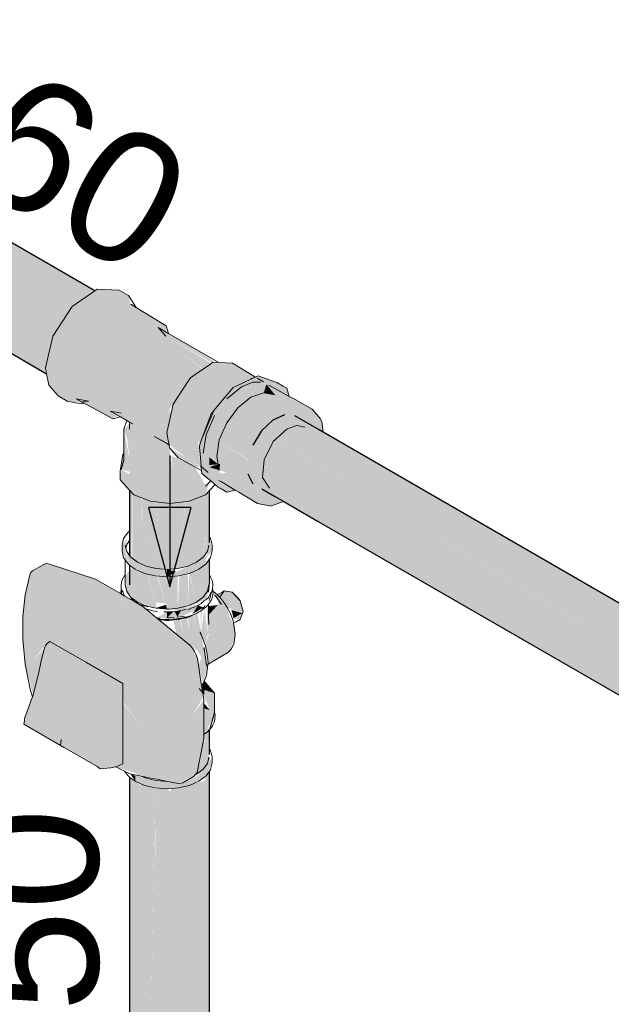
# Model space of a CAD drawing. Header units: millimetres. Extents: x 567 to 934, y -1 to 364.
# Tile 997 of 1056: x 757.272 to 758.174, y 195.969 to 197.468. Entities that reach past the tile are written whole.
import ezdxf

# ---------------------------------------------------------------- set-up
doc = ezdxf.new("R2010")
doc.units = ezdxf.units.MM
doc.header["$MEASUREMENT"] = 0
doc.linetypes.add('NULL', pattern=[0])
for name, color, linetype, lineweight in [('AF-Condutos', 140, 'Continuous', 25), ('AF-Conexões', 152, 'Continuous', 18), ('AF-Registro', 253, 'Continuous', 18), ('AF-Sentido conduto', 140, 'Continuous', 30), ('AF-Textos conduto', 7, 'Continuous', 9)]:
    doc.layers.add(name, color=color, linetype=linetype, lineweight=lineweight)
doc.styles.add('Arial', font='arial.ttf')

msp = doc.modelspace()

# ---------------------------------------------------------------- hatches: boundary and pattern name
at = {"layer": 'AF-Condutos', "linetype": 'Continuous'}
for points in [[(757.0134, 197.2709), (756.9947, 197.2726), (756.9732, 197.2628), (756.9527, 197.2432), (756.9366, 197.2173), (756.9278, 197.1894), (756.9278, 197.1645), (756.9366, 197.1467), (757.3135, 196.9291), (757.3105, 196.9321), (757.3229, 196.9865), (757.3443, 197.0191), (757.0482, 197.2136), (757.3621, 197.0383), (757.3868, 197.0553)], [(757.0482, 197.2136), (757.3443, 197.0191), (757.3621, 197.0383)], [(757.6801, 196.8453), (759.0016, 196.0828), (757.6582, 196.8584), (757.641, 196.8421), (758.9845, 196.0665)], [(757.6582, 196.8584), (759.0016, 196.0828), (757.7362, 196.8311), (759.0062, 196.0987), (759.0138, 196.1019), (757.7352, 196.8399), (757.7087, 196.8553), (757.6761, 196.8666)], [(757.6917, 196.8652), (757.735, 196.8399), (759.0138, 196.1019)], [(757.641, 196.8421), (757.6277, 196.8205), (758.9711, 196.0448)], [(757.641, 196.8421), (757.6626, 196.8292), (758.9845, 196.0665)], [(757.6801, 196.8453), (758.9761, 196.0715), (758.992, 196.0883)], [(758.9623, 196.0502), (758.9766, 196.0711), (757.6626, 196.8292)], [(757.7358, 196.8313), (758.9879, 196.0909), (759.0196, 196.091)], [(757.6203, 196.7973), (757.6436, 196.7835), (758.9638, 196.0216), (757.6458, 196.8097)], [(757.6277, 196.8205), (757.6496, 196.8074), (758.9711, 196.0448)], [(758.9634, 196.0493), (757.6496, 196.8074), (758.9532, 196.028)], [(757.6277, 196.7617), (758.9711, 195.9861), (757.6504, 196.7589), (758.9638, 196.0008), (757.6296, 196.7918), (757.6203, 196.7765)], [(758.955, 196.0267), (757.6436, 196.7835), (758.9498, 196.0091)], [(757.4407, 196.6511), (757.4429, 196.6487), (757.444, 196.7475), (757.44, 196.7518)], [(758.952, 196.0077), (757.6504, 196.7589), (758.9509, 195.9979)], [(757.4542, 196.6409), (757.4522, 196.6987), (757.4555, 196.7413), (757.4444, 196.7471), (757.444, 196.6479)], [(757.4522, 196.6987), (757.4542, 196.6409), (757.4578, 196.6393), (757.4578, 196.7404), (757.4555, 196.7413)], [(757.4578, 196.7366), (757.4578, 196.6393), (757.4586, 196.639)], [(757.458, 196.7366), (757.4586, 196.639), (757.4643, 196.6364), (757.4593, 196.7365)], [(757.4643, 196.6364), (757.4757, 196.7335), (757.4593, 196.7398)], [(757.486, 196.632), (757.4807, 196.734), (757.4758, 196.7346), (757.4643, 196.6364)], [(757.4807, 196.734), (757.486, 196.632), (757.4869, 196.6319)], [(757.487, 196.6309), (757.5004, 196.7317), (757.4809, 196.734)], [(757.5251, 196.7344), (757.5045, 196.7321), (757.5043, 196.6317), (757.514, 196.6325)], [(757.5289, 196.7349), (757.5255, 196.7345), (757.514, 196.6325), (757.5288, 196.6361)], [(757.5291, 196.7349), (757.5289, 196.6361), (757.5353, 196.639), (757.5454, 196.7408)], [(757.5454, 196.7408), (757.5353, 196.639), (757.5376, 196.64), (757.546, 196.741)], [(757.5485, 196.7419), (757.546, 196.741), (757.5376, 196.64), (757.5487, 196.647)], [(757.5606, 196.6678), (757.5603, 196.7467), (757.5487, 196.742), (757.5487, 196.647), (757.5521, 196.6495), (757.5548, 196.69), (757.5573, 196.6567)], [(757.5004, 196.7316), (757.4871, 196.6319), (757.497, 196.6312), (757.5027, 196.7315)], [(757.5027, 196.7318), (757.497, 196.6312), (757.5043, 196.6317)], [(757.5043, 196.6317), (757.5043, 196.7313), (757.5027, 196.7315)], [(757.5548, 196.69), (757.5525, 196.6501), (757.5569, 196.6562)], [(757.5601, 196.6001), (757.5588, 196.6275), (757.5503, 196.6119)], [(757.5487, 196.3812), (757.5545, 196.3702), (757.5599, 196.3939)], [(757.56, 196.3384), (757.5603, 196.3943), (757.5529, 196.3629), (757.5585, 196.3355)], [(757.5603, 196.3222), (757.5532, 196.3085), (757.5054, 196.2975), (757.5043, 196.3681), (757.4923, 195.6803), (757.4796, 196.2981), (757.4842, 195.5907), (757.4794, 196.2982), (757.4813, 195.5907), (757.4793, 196.2982), (757.4802, 195.5907), (757.4792, 196.2983), (757.4791, 196.2983), (757.4777, 195.5907), (757.4786, 196.2984), (757.4782, 196.2985), (757.4675, 195.5907), (757.4583, 196.3041), (757.4629, 195.5907), (757.458, 196.3043), (757.4571, 196.3047), (757.4502, 195.5907), (757.4441, 196.3118), (757.44, 196.3149), (757.44, 195.1045), (757.4402, 195.0388), (757.4766, 195.0267), (757.4808, 195.0354), (757.5011, 195.0299), (757.5201, 195.003), (757.5177, 195.0276), (757.5281, 195.0006), (757.53, 195.0087), (757.5437, 194.9697), (757.5487, 194.9481), (757.5616, 194.9773), (757.5616, 196.3239), (757.5609, 195.5936)], [(757.5609, 195.59), (757.5615, 196.3239), (757.5603, 196.3222)], [(757.4502, 195.5907), (757.4571, 196.302), (757.4441, 196.3118)], [(757.4629, 195.5907), (757.4583, 196.3032), (757.458, 196.3043)], [(757.4675, 195.5907), (757.4781, 196.2985), (757.4583, 196.3041)], [(757.4777, 195.5907), (757.479, 196.2983), (757.4786, 196.2984)], [(757.4802, 195.5907), (757.4793, 196.2956), (757.4792, 196.2982)], [(757.4813, 195.5907), (757.4794, 196.2956), (757.4793, 196.2982)], [(757.4842, 195.5907), (757.4797, 196.2956), (757.4794, 196.2982)], [(757.4923, 195.6803), (757.503, 196.2926), (757.4972, 196.2969), (757.4796, 196.2982)]]:
    msp.add_hatch(color=151, dxfattribs=at).paths.add_polyline_path(points)
at = {"layer": 'AF-Conexões', "linetype": 'Continuous'}
for points in [[(757.438, 197.0485), (757.4242, 197.0565), (757.3905, 197.0579), (757.3524, 197.0316), (757.3229, 196.9865), (757.3118, 196.9379), (757.3168, 196.9117), (757.3311, 196.8953), (757.3449, 196.8873), (757.3394, 196.8973), (757.3662, 196.8859), (757.3775, 196.8873), (757.3584, 196.891), (757.4142, 196.8606), (757.3926, 196.8785), (757.395, 196.9059), (757.4979, 196.8717), (757.5039, 196.8717), (757.4102, 196.9571), (757.5293, 196.9192), (757.5314, 196.9209), (757.4469, 196.9959), (757.4694, 197.0117), (757.4958, 197.0019), (757.4416, 197.035)], [(757.4668, 197.0028), (757.4694, 197.0117), (757.4469, 196.9959), (757.5512, 196.9357), (757.5109, 196.9682), (757.5644, 196.9449), (757.5018, 196.9826), (757.5698, 196.9486), (757.4993, 196.9905)], [(757.4949, 196.9866), (757.4958, 197.0019), (757.4694, 197.0117), (757.4668, 197.0028), (757.4993, 196.9905), (757.4837, 196.9996)], [(757.4469, 196.9959), (757.5306, 196.9215), (757.5512, 196.9357)], [(757.5018, 196.9826), (757.5641, 196.9467), (757.5695, 196.9484)], [(757.5109, 196.9682), (757.5517, 196.9361), (757.5644, 196.9449)], [(757.4102, 196.9571), (757.5153, 196.8964), (757.5301, 196.919)], [(757.5009, 196.8744), (757.5153, 196.8964), (757.4102, 196.9571)], [(757.5668, 196.9466), (757.5328, 196.9231), (757.5064, 196.8828), (757.5607, 196.8702), (757.5908, 196.9062), (757.5686, 196.8735), (757.5971, 196.9075), (757.6248, 196.922), (757.5872, 196.9379)], [(757.6248, 196.922), (757.5969, 196.9454), (757.5668, 196.9466), (757.5872, 196.9379)], [(757.5969, 196.9454), (757.6248, 196.922), (757.6307, 196.9237)], [(757.6793, 196.9071), (757.6655, 196.9151), (757.636, 196.9261), (757.5979, 196.9084), (757.5642, 196.8682), (757.5462, 196.8189), (757.55, 196.7771), (757.5881, 196.749), (757.6007, 196.7519), (757.5805, 196.7622), (757.5727, 196.8033), (757.5766, 196.8286), (757.5781, 196.8602), (757.595, 196.8711), (757.6246, 196.8933), (757.6458, 196.9142), (757.6832, 196.8946)], [(757.6752, 196.7343), (757.6551, 196.7459), (757.6531, 196.7546), (757.6426, 196.7712), (757.6448, 196.7978), (757.6588, 196.8257), (757.68, 196.8453), (757.6946, 196.8504), (757.707, 196.848), (757.7106, 196.8543), (757.7339, 196.8408), (757.7329, 196.8558), (757.7181, 196.8753), (757.652, 196.9119), (757.6278, 196.9162), (757.6107, 196.9092), (757.5882, 196.8911), (757.598, 196.8778), (757.5691, 196.8653), (757.5564, 196.8359), (757.6208, 196.7987), (757.5519, 196.8074), (757.6125, 196.7724), (757.5873, 196.7788), (757.5816, 196.7769), (757.5616, 196.7845), (757.5639, 196.7756), (757.6349, 196.7313), (757.653, 196.7279)], [(757.6458, 196.9142), (757.6246, 196.8933), (757.6445, 196.9002)], [(757.6484, 196.9132), (757.6445, 196.9002), (757.6614, 196.897)], [(757.4255, 196.7675), (757.4466, 196.7447), (757.4716, 196.7351), (757.5011, 196.7317), (757.5307, 196.7351), (757.5557, 196.7447), (757.5616, 196.7641), (757.5557, 196.7577), (757.5507, 196.7683), (757.5148, 196.7572), (757.5011, 196.8042), (757.5023, 196.8094), (757.4778, 196.8336), (757.5001, 196.8205), (757.4981, 196.8463), (757.395, 196.9059), (757.3926, 196.8785), (757.4142, 196.8606), (757.427, 196.869), (757.4102, 196.8723), (757.4399, 196.8557), (757.4578, 196.8196), (757.4364, 196.8291), (757.44, 196.7989), (757.4311, 196.8446), (757.4311, 196.8176), (757.4271, 196.7832), (757.44, 196.78), (757.44, 196.7761), (757.4271, 196.7832)], [(757.395, 196.9059), (757.4981, 196.8463), (757.5035, 196.8698)], [(757.5686, 196.8735), (757.5908, 196.9062), (757.5607, 196.8702), (757.5492, 196.8274)], [(757.3702, 196.8845), (757.3394, 196.8973), (757.3449, 196.8873)], [(757.5254, 196.8019), (757.5479, 196.7888), (757.5204, 196.8159), (757.5461, 196.8092), (757.5446, 196.8262), (757.5492, 196.8387), (757.5492, 196.8729), (757.5064, 196.8828), (757.4965, 196.8394), (757.5, 196.8212)], [(757.5492, 196.8274), (757.5607, 196.8702), (757.5446, 196.8262)], [(757.5607, 196.8702), (757.5492, 196.8729), (757.5492, 196.8387)], [(757.5879, 196.8545), (757.6047, 196.8773), (757.5781, 196.8602), (757.5766, 196.8286)], [(757.4412, 196.8547), (757.4311, 196.8446), (757.4364, 196.8291), (757.4578, 196.8196)], [(757.5003, 196.8194), (757.4778, 196.8336), (757.5011, 196.8093)], [(757.5455, 196.8264), (757.5485, 196.7938), (757.5492, 196.8274)], [(757.5564, 196.8359), (757.5519, 196.8074), (757.6206, 196.7981)], [(757.5138, 196.8013), (757.5479, 196.7888), (757.501, 196.8159)], [(757.5479, 196.7888), (757.5461, 196.8092), (757.5204, 196.8159)], [(757.5507, 196.7683), (757.5396, 196.7872), (757.5032, 196.8044), (757.5073, 196.783), (757.5148, 196.7572)], [(757.5138, 196.8013), (757.5424, 196.7871), (757.549, 196.788)], [(757.575, 196.7912), (757.5616, 196.8017), (757.5616, 196.7901)], [(757.5616, 196.7869), (757.5767, 196.7821), (757.5781, 196.7922)], [(757.6177, 196.7694), (757.5781, 196.7922), (757.5771, 196.782)]]:
    msp.add_hatch(color=161, dxfattribs=at).paths.add_polyline_path(points)
at = {"layer": 'AF-Registro', "linetype": 'Continuous'}
for points in [[(757.4336, 196.6619), (757.4355, 196.6774), (757.4284, 196.6679), (757.4284, 196.6594), (757.4376, 196.6396)], [(757.5616, 196.6804), (757.5582, 196.6524), (757.5288, 196.6361), (757.5313, 196.6251), (757.5564, 196.6396), (757.5564, 196.6481), (757.5656, 196.6594)], [(757.4355, 196.6584), (757.4376, 196.6396), (757.4627, 196.6251), (757.497, 196.6198), (757.497, 196.6283), (757.4519, 196.6419)], [(757.5585, 196.5979), (757.56, 196.6448), (757.5585, 196.6426)], [(757.281, 196.487), (757.2928, 196.4392), (757.2998, 196.4667), (757.2905, 196.4891), (757.338, 196.5491), (757.3914, 196.4793), (757.4297, 196.4572), (757.4297, 196.4291), (757.4575, 196.3927), (757.4912, 196.3606), (757.5362, 196.3748), (757.5528, 196.3736), (757.553, 196.4323), (757.5363, 196.41), (757.5507, 196.4339), (757.5328, 196.4471), (757.5432, 196.4956), (757.532, 196.5154), (757.4607, 196.5742), (757.4068, 196.5873), (757.3878, 196.6163), (757.3165, 196.6398), (757.3127, 196.6399), (757.2894, 196.6264), (757.2807, 196.5926), (757.2773, 196.5596), (757.2774, 196.5242)], [(757.434, 196.6219), (757.4355, 196.5979), (757.4519, 196.5814), (757.4805, 196.5719), (757.467, 196.6241), (757.4435, 196.6336)], [(757.5288, 196.6361), (757.497, 196.6198), (757.5313, 196.6251)], [(757.497, 196.6198), (757.5107, 196.6274), (757.497, 196.6312)], [(757.5585, 196.5979), (757.5532, 196.6372), (757.5312, 196.6251), (757.542, 196.5814)], [(757.5585, 196.6412), (757.5532, 196.6372), (757.5585, 196.5979)], [(757.4276, 196.5823), (757.4276, 196.5933), (757.3878, 196.6163), (757.4068, 196.5873)], [(757.4805, 196.5809), (757.4805, 196.6209), (757.4674, 196.624)], [(757.4805, 196.5723), (757.4805, 196.5809), (757.4676, 196.6221)], [(757.4805, 196.6211), (757.4805, 196.5809), (757.4945, 196.5791), (757.4818, 196.621)], [(757.497, 196.5706), (757.5135, 196.5719), (757.5131, 196.6211), (757.4828, 196.6209)], [(757.5135, 196.5719), (757.5288, 196.5755), (757.5288, 196.5857), (757.5155, 196.6214)], [(757.5288, 196.5861), (757.5288, 196.6223), (757.5158, 196.6214)], [(757.5288, 196.5755), (757.542, 196.5814), (757.5305, 196.625)], [(757.5609, 196.6015), (757.5279, 196.5724), (757.5058, 196.5796), (757.5002, 196.5708), (757.5161, 196.5681), (757.5569, 196.5854)], [(757.6083, 196.5547), (757.6132, 196.5668), (757.6086, 196.5832), (757.5962, 196.5964), (757.5842, 196.5984), (757.5744, 196.5928), (757.5885, 196.5732), (757.6115, 196.5645), (757.5972, 196.5562)], [(757.4276, 196.5933), (757.4286, 196.582), (757.4607, 196.5742)], [(757.5672, 196.5955), (757.5768, 196.5885), (757.5742, 196.5769), (757.5628, 196.5642), (757.5573, 196.5747), (757.5591, 196.5324), (757.5906, 196.5626), (757.5885, 196.5732)], [(757.5073, 196.557), (757.5438, 196.5781), (757.4781, 196.5568)], [(757.4805, 196.5727), (757.497, 196.5706), (757.4951, 196.5771)], [(757.5542, 196.5746), (757.5365, 196.5731), (757.5181, 196.5685), (757.5128, 196.5585), (757.5235, 196.5595), (757.5077, 196.5671), (757.4967, 196.5571), (757.4967, 196.5665), (757.4807, 196.5576), (757.5101, 196.5558)], [(757.5181, 196.5684), (757.5087, 196.5672), (757.5128, 196.5585)], [(757.5442, 196.5764), (757.5365, 196.5644), (757.5519, 196.5733)], [(757.5502, 196.5688), (757.5482, 196.5676), (757.5483, 196.5339)], [(757.5537, 196.5716), (757.5484, 196.5337), (757.5564, 196.5176)], [(757.5591, 196.5324), (757.5538, 196.573), (757.5564, 196.5176)], [(757.5742, 196.5769), (757.5602, 196.5751), (757.5604, 196.5616)], [(757.5983, 196.5569), (757.6115, 196.5645), (757.5951, 196.5694)], [(757.506, 196.5661), (757.4967, 196.5665), (757.4967, 196.5571)], [(757.5112, 196.5325), (757.5113, 196.5547), (757.5066, 196.554)], [(757.5112, 196.5325), (757.5135, 196.5306), (757.5161, 196.5554), (757.5113, 196.5547)], [(757.5575, 196.4835), (757.5434, 196.565), (757.5401, 196.5634), (757.536, 196.54), (757.5363, 196.5615), (757.533, 196.5599), (757.5301, 196.538), (757.5275, 196.5579), (757.521, 196.5565), (757.5222, 196.5316), (757.5162, 196.5561), (757.5135, 196.5306), (757.5433, 196.5074)], [(757.5222, 196.5316), (757.5211, 196.5544), (757.5175, 196.5556)], [(757.5327, 196.5597), (757.5294, 196.5586), (757.5301, 196.538)], [(757.5395, 196.5631), (757.5363, 196.5615), (757.536, 196.54)], [(757.5946, 196.517), (757.5594, 196.4881), (757.5906, 196.505), (757.5949, 196.5097), (757.601, 196.5322), (757.5986, 196.5467), (757.5906, 196.5626), (757.561, 196.5342), (757.5564, 196.5176), (757.5987, 196.5291), (757.5582, 196.4992), (757.559, 196.4929)], [(757.3214, 196.5197), (757.3914, 196.4793), (757.338, 196.5491), (757.3129, 196.5174), (757.3002, 196.4679), (757.3262, 196.5315)], [(757.5573, 196.5052), (757.5987, 196.5291), (757.5564, 196.5176)], [(757.5584, 196.4993), (757.5987, 196.5291), (757.5575, 196.5053)], [(757.279, 196.3952), (757.3356, 196.372), (757.3347, 196.3631), (757.3953, 196.3276), (757.4115, 196.3291), (757.4297, 196.3349), (757.4297, 196.4572), (757.3183, 196.5214), (757.3101, 196.5113), (757.2924, 196.4382), (757.28, 196.4041)], [(757.2998, 196.4667), (757.3129, 196.5174), (757.3101, 196.5113), (757.2905, 196.4891)], [(757.5946, 196.517), (757.559, 196.4929), (757.5593, 196.49)], [(757.5595, 196.4882), (757.5946, 196.517), (757.5597, 196.4903)], [(757.5507, 196.434), (757.5513, 196.443), (757.5432, 196.4956), (757.5328, 196.4471)], [(757.552, 196.4574), (757.5592, 196.4864), (757.5497, 196.4987), (757.5452, 196.484)], [(757.2918, 196.4367), (757.281, 196.487), (757.2883, 196.4486)], [(757.5695, 196.4141), (757.5695, 196.4427), (757.5516, 196.4483), (757.5512, 196.4436), (757.5624, 196.4168), (757.5624, 196.3882)], [(757.5536, 196.4607), (757.5534, 196.4477), (757.5695, 196.4427)], [(757.4186, 196.3303), (757.4468, 196.3216), (757.4575, 196.3927), (757.4297, 196.4279), (757.4297, 196.3371)], [(757.57, 196.4059), (757.5624, 196.4168), (757.5529, 196.4196), (757.5528, 196.3827)], [(757.5529, 196.4276), (757.5529, 196.4196), (757.5624, 196.4168)], [(757.279, 196.3952), (757.3347, 196.3631), (757.3356, 196.372)], [(757.5366, 196.315), (757.5427, 196.3218), (757.5528, 196.3736), (757.5362, 196.3748), (757.4916, 196.3607), (757.4575, 196.3927), (757.4468, 196.3216), (757.4536, 196.3182), (757.514, 196.3051)], [(757.5581, 196.3349), (757.5528, 196.3737), (757.5475, 196.3467), (757.5515, 196.3258)], [(757.5604, 196.3438), (757.5587, 196.384), (757.5548, 196.3715), (757.5582, 196.3341)], [(757.5616, 196.345), (757.5585, 196.3355), (757.5313, 196.3022), (757.5564, 196.3167), (757.5656, 196.3365)], [(757.5426, 196.3212), (757.5514, 196.3261), (757.5473, 196.3456)], [(757.441, 196.3199), (757.4485, 196.3085), (757.4485, 196.3165)], [(757.445, 196.3188), (757.4485, 196.3085), (757.4627, 196.3022), (757.497, 196.2969), (757.5313, 196.3022), (757.5451, 196.3166), (757.5211, 196.3061), (757.4805, 196.3095)]]:
    msp.add_hatch(color=254, dxfattribs=at).paths.add_polyline_path(points)

# ---------------------------------------------------------------- linework, layer by layer
at = {"layer": 'AF-Condutos'}
for p, q in [((757.3868, 197.0553), (757.0433, 197.2537)), ((756.9727, 197.1259), (757.3135, 196.9291)), ((757.6582, 196.8584), (757.641, 196.8421)), ((757.6761, 196.8666), (757.6582, 196.8584)), ((757.7289, 196.8437), (757.6917, 196.8652)), ((757.641, 196.8421), (757.6277, 196.8205)), ((757.735, 196.8402), (757.7289, 196.8437)), ((757.7351, 196.8401), (757.735, 196.8402)), ((759.0138, 196.1019), (757.7351, 196.8401)), ((757.6203, 196.7765), (757.6277, 196.7617)), ((757.44, 196.7518), (757.44, 196.6911)), ((757.5616, 196.7374), (757.5616, 196.7511)), ((757.6412, 196.7539), (757.6606, 196.7427)), ((757.5616, 196.6852), (757.5616, 196.7374)), ((757.6606, 196.7427), (757.6752, 196.7343)), ((757.6752, 196.7343), (757.7273, 196.7042)), ((757.7273, 196.7042), (758.9711, 195.9861)), ((757.44, 196.6911), (757.44, 196.6895)), ((757.44, 196.6895), (757.44, 196.6752)), ((757.44, 196.6752), (757.44, 196.6521)), ((757.5616, 196.6804), (757.5616, 196.6852)), ((757.5616, 196.6721), (757.5616, 196.6804)), ((757.5616, 196.6221), (757.5616, 196.6469)), ((757.44, 196.6378), (757.44, 196.6076)), ((757.5616, 196.6218), (757.5616, 196.6221)), ((757.5616, 196.6116), (757.5616, 196.6218)), ((757.5603, 196.5966), (757.5607, 196.6008)), ((757.5607, 196.6008), (757.5616, 196.6113)), ((757.5616, 196.3623), (757.5616, 196.387)), ((757.5616, 196.3575), (757.5616, 196.3623)), ((757.5616, 196.3492), (757.5616, 196.3575)), ((757.44, 196.3149), (757.44, 195.5907)), ((757.5616, 195.5932), (757.5616, 196.324))]:
    msp.add_line(p, q, dxfattribs=at)
at = {"layer": 'AF-Conexões'}
for p, q in [((757.3868, 197.0553), (757.3524, 197.0316)), ((757.3905, 197.0579), (757.3868, 197.0553)), ((757.4242, 197.0565), (757.3905, 197.0579)), ((757.438, 197.0485), (757.4242, 197.0565)), ((757.4497, 197.0301), (757.438, 197.0485)), ((757.4497, 197.0301), (757.4416, 197.035)), ((757.3524, 197.0316), (757.3229, 196.9865)), ((757.4655, 197.0204), (757.4497, 197.0301)), ((757.4958, 197.0019), (757.4655, 197.0204)), ((757.4993, 196.9905), (757.4837, 196.9996)), ((757.4837, 196.9996), (757.4949, 196.9866)), ((757.4993, 196.9905), (757.4958, 197.0019)), ((757.5761, 196.9462), (757.4993, 196.9905)), ((757.3229, 196.9865), (757.3118, 196.9379)), ((757.5668, 196.9466), (757.5615, 196.9429)), ((757.5761, 196.9462), (757.5668, 196.9466)), ((757.5969, 196.9454), (757.5761, 196.9462)), ((757.6317, 196.9241), (757.5969, 196.9454)), ((757.3118, 196.9379), (757.3135, 196.9291)), ((757.3135, 196.9291), (757.3168, 196.9117)), ((757.5615, 196.9429), (757.5399, 196.9279)), ((757.5273, 196.9147), (757.5218, 196.9062)), ((757.5328, 196.9231), (757.5273, 196.9147)), ((757.5399, 196.9279), (757.5328, 196.9231)), ((757.6257, 196.9213), (757.6021, 196.9104)), ((757.6278, 196.9162), (757.6107, 196.9092)), ((757.628, 196.9224), (757.6248, 196.922)), ((757.6261, 196.9215), (757.6257, 196.9213)), ((757.628, 196.9224), (757.6261, 196.9215)), ((757.6395, 196.9165), (757.6278, 196.9162)), ((757.6317, 196.9241), (757.628, 196.9224)), ((757.636, 196.9261), (757.6317, 196.9241)), ((757.6439, 196.9167), (757.6341, 196.9226)), ((757.6655, 196.9151), (757.636, 196.9261)), ((757.6737, 196.9104), (757.6655, 196.9151)), ((757.3168, 196.9117), (757.3311, 196.8953)), ((757.5218, 196.9062), (757.5064, 196.8828)), ((757.5979, 196.9084), (757.5733, 196.879)), ((757.6107, 196.9092), (757.5882, 196.8911)), ((757.6021, 196.9104), (757.5979, 196.9084)), ((757.6246, 196.8933), (757.6445, 196.9002)), ((757.6445, 196.9002), (757.6614, 196.897)), ((757.6621, 196.9063), (757.652, 196.9119)), ((757.6832, 196.8946), (757.6621, 196.9063)), ((757.6793, 196.9071), (757.6737, 196.9104)), ((757.6832, 196.8946), (757.6793, 196.9071)), ((757.3311, 196.8953), (757.3449, 196.8873)), ((757.3449, 196.8873), (757.3663, 196.8832)), ((757.3584, 196.891), (757.3675, 196.886)), ((757.3775, 196.8873), (757.3584, 196.891)), ((757.3662, 196.8859), (757.3775, 196.8873)), ((757.3663, 196.8832), (757.3702, 196.8845)), ((757.3675, 196.886), (757.3702, 196.8845)), ((757.3702, 196.8845), (757.3831, 196.8775)), ((757.6047, 196.8773), (757.6246, 196.8933)), ((757.6886, 196.8917), (757.6832, 196.8946)), ((757.7181, 196.8753), (757.6886, 196.8917)), ((757.3831, 196.8775), (757.4142, 196.8606)), ((757.427, 196.869), (757.4102, 196.8723)), ((757.4102, 196.8723), (757.4261, 196.8633)), ((757.5047, 196.8753), (757.5007, 196.8575)), ((757.5064, 196.8828), (757.5047, 196.8753)), ((757.5492, 196.8274), (757.5684, 196.8731)), ((757.5642, 196.8682), (757.5492, 196.8274)), ((757.5676, 196.8722), (757.5642, 196.8682)), ((757.5685, 196.8732), (757.5676, 196.8722)), ((757.5733, 196.879), (757.5685, 196.8732)), ((757.5879, 196.8545), (757.6047, 196.8773)), ((757.7309, 196.8607), (757.7181, 196.8753)), ((757.4142, 196.8606), (757.4261, 196.8633)), ((757.4261, 196.8633), (757.4356, 196.8578)), ((757.4356, 196.8578), (757.4311, 196.8446)), ((757.4356, 196.8578), (757.4399, 196.8554)), ((757.4399, 196.8554), (757.4399, 196.8446)), ((757.4399, 196.8554), (757.4429, 196.8537)), ((757.4445, 196.8528), (757.4429, 196.8539)), ((757.4429, 196.8537), (757.4445, 196.8528)), ((757.5007, 196.8575), (757.4986, 196.8484)), ((757.5691, 196.8653), (757.5564, 196.8359)), ((757.5766, 196.8286), (757.5879, 196.8545)), ((757.7329, 196.8558), (757.7309, 196.8607)), ((757.735, 196.8402), (757.7329, 196.8558)), ((757.4311, 196.8446), (757.4311, 196.8176)), ((757.4986, 196.8484), (757.4965, 196.8394)), ((757.4965, 196.8394), (757.4976, 196.8339)), ((757.6588, 196.8257), (757.68, 196.8453)), ((757.68, 196.8453), (757.6946, 196.8504)), ((757.6946, 196.8504), (757.707, 196.848)), ((757.5, 196.8213), (757.4778, 196.8336)), ((757.4778, 196.8336), (757.498, 196.8217)), ((757.4976, 196.8339), (757.4983, 196.83)), ((757.4983, 196.83), (757.5, 196.8212)), ((757.5492, 196.8274), (757.5462, 196.8189)), ((757.5564, 196.8359), (757.5519, 196.8074)), ((757.5727, 196.8033), (757.5766, 196.8286)), ((757.6448, 196.7978), (757.6588, 196.8257)), ((757.4311, 196.8176), (757.4311, 196.8072)), ((757.498, 196.8217), (757.5001, 196.8205)), ((757.5, 196.8212), (757.5001, 196.8205)), ((757.5001, 196.8205), (757.501, 196.8159)), ((757.501, 196.8159), (757.5138, 196.8013)), ((757.5462, 196.8189), (757.5463, 196.8175)), ((757.5463, 196.8175), (757.5478, 196.8015)), ((757.4298, 196.8063), (757.4255, 196.7805)), ((757.4271, 196.7832), (757.4311, 196.7977)), ((757.4311, 196.7969), (757.4271, 196.7832)), ((757.4311, 196.8072), (757.4298, 196.8063)), ((757.4311, 196.8072), (757.4311, 196.7977)), ((757.4311, 196.7977), (757.4311, 196.7969)), ((757.5138, 196.8013), (757.5495, 196.7818)), ((757.5478, 196.8015), (757.549, 196.788)), ((757.5766, 196.7826), (757.5727, 196.8033)), ((757.6426, 196.7712), (757.6448, 196.7978)), ((757.4255, 196.7805), (757.4255, 196.7675)), ((757.5479, 196.7888), (757.5491, 196.7865)), ((757.549, 196.788), (757.5479, 196.7888)), ((757.549, 196.788), (757.5491, 196.7865)), ((757.5491, 196.7865), (757.5492, 196.7858)), ((757.5599, 196.7789), (757.5492, 196.7878)), ((757.5492, 196.7858), (757.5495, 196.7818)), ((757.5495, 196.7818), (757.55, 196.7771)), ((757.5768, 196.7824), (757.5766, 196.7826)), ((757.4255, 196.7675), (757.44, 196.7518)), ((757.55, 196.7771), (757.5616, 196.7675)), ((757.5557, 196.7577), (757.5616, 196.7638)), ((757.5616, 196.7675), (757.5636, 196.7658)), ((757.5616, 196.7638), (757.5619, 196.7641)), ((757.5619, 196.7641), (757.5636, 196.7658)), ((757.5636, 196.7658), (757.5702, 196.7604)), ((757.5761, 196.7667), (757.5801, 196.7643)), ((757.5801, 196.7643), (757.6007, 196.7519)), ((757.6531, 196.7546), (757.6426, 196.7712)), ((757.44, 196.7518), (757.4466, 196.7447)), ((757.5557, 196.7447), (757.5616, 196.7511)), ((757.5616, 196.7511), (757.5696, 196.7597)), ((757.5696, 196.7597), (757.57, 196.7601)), ((757.57, 196.7601), (757.5702, 196.7604)), ((757.5702, 196.7604), (757.5742, 196.757)), ((757.5742, 196.757), (757.5748, 196.7566)), ((757.5748, 196.7566), (757.5768, 196.7555)), ((757.5768, 196.7555), (757.5881, 196.749)), ((757.5881, 196.749), (757.6007, 196.7519)), ((757.6007, 196.7519), (757.6062, 196.7486)), ((757.6062, 196.7486), (757.6349, 196.7313)), ((757.4466, 196.7447), (757.4716, 196.7351)), ((757.4716, 196.7351), (757.5011, 196.7317)), ((757.5011, 196.7317), (757.5307, 196.7351)), ((757.5307, 196.7351), (757.5557, 196.7447)), ((757.654, 196.7276), (757.6752, 196.7343)), ((757.6349, 196.7313), (757.653, 196.7279)), ((757.653, 196.7279), (757.654, 196.7276))]:
    msp.add_line(p, q, dxfattribs=at)
at = {"layer": 'AF-Registro'}
for p, q in [((757.44, 196.6895), (757.4376, 196.6877)), ((757.4307, 196.6782), (757.4284, 196.6679)), ((757.4376, 196.6877), (757.4307, 196.6782)), ((757.4355, 196.6689), (757.44, 196.6752)), ((757.5632, 196.6782), (757.5616, 196.6804)), ((757.5656, 196.6679), (757.5632, 196.6782)), ((757.4284, 196.6679), (757.4284, 196.6594)), ((757.4284, 196.6594), (757.4307, 196.6492)), ((757.4343, 196.6637), (757.4333, 196.6679)), ((757.4343, 196.6637), (757.4355, 196.6689)), ((757.4355, 196.6584), (757.4343, 196.6637)), ((757.44, 196.6521), (757.4355, 196.6584)), ((757.5585, 196.6584), (757.5521, 196.6495)), ((757.5607, 196.6679), (757.5585, 196.6584)), ((757.5632, 196.6492), (757.5656, 196.6594)), ((757.5656, 196.6594), (757.5656, 196.6679)), ((757.4307, 196.6492), (757.4333, 196.6456)), ((757.4333, 196.6456), (757.4376, 196.6396)), ((757.4333, 196.6456), (757.4333, 196.6232)), ((757.4418, 196.6495), (757.44, 196.6521)), ((757.4519, 196.6419), (757.4418, 196.6495)), ((757.5521, 196.6495), (757.542, 196.6419)), ((757.5564, 196.6396), (757.5607, 196.6456)), ((757.5607, 196.6456), (757.5616, 196.6469)), ((757.5616, 196.6469), (757.5632, 196.6492)), ((757.292, 196.6287), (757.2894, 196.6264)), ((757.3094, 196.6388), (757.292, 196.6287)), ((757.3127, 196.6399), (757.3094, 196.6388)), ((757.3165, 196.6398), (757.3127, 196.6399)), ((757.3878, 196.6163), (757.3165, 196.6398)), ((757.4376, 196.6396), (757.44, 196.6378)), ((757.44, 196.6378), (757.4485, 196.6314)), ((757.4485, 196.6314), (757.4627, 196.6251)), ((757.4651, 196.6361), (757.4519, 196.6419)), ((757.4805, 196.6324), (757.4651, 196.6361)), ((757.497, 196.6312), (757.4805, 196.6324)), ((757.5135, 196.6324), (757.497, 196.6312)), ((757.5288, 196.6361), (757.5135, 196.6324)), ((757.542, 196.6419), (757.5288, 196.6361)), ((757.5313, 196.6251), (757.5455, 196.6314)), ((757.5455, 196.6314), (757.5564, 196.6396)), ((757.2878, 196.6229), (757.2807, 196.5926)), ((757.2894, 196.6264), (757.2878, 196.6229)), ((757.4269, 196.5937), (757.3878, 196.6163)), ((757.4287, 196.6154), (757.4275, 196.6114)), ((757.4305, 196.6189), (757.4287, 196.6154)), ((757.4333, 196.6232), (757.4305, 196.6189)), ((757.4333, 196.6232), (757.4333, 196.6074)), ((757.4627, 196.6251), (757.4792, 196.6212)), ((757.4792, 196.6212), (757.497, 196.6198)), ((757.497, 196.6198), (757.5147, 196.6212)), ((757.5147, 196.6212), (757.5313, 196.6251)), ((757.5621, 196.6212), (757.5616, 196.6218)), ((757.5625, 196.6206), (757.5621, 196.6212)), ((757.5633, 196.6192), (757.5625, 196.6206)), ((757.5656, 196.6142), (757.5633, 196.6192)), ((757.5664, 196.6119), (757.5656, 196.6142)), ((757.427, 196.5989), (757.4268, 196.5964)), ((757.4272, 196.6002), (757.427, 196.5989)), ((757.4273, 196.6068), (757.4271, 196.603)), ((757.4271, 196.603), (757.4273, 196.6015)), ((757.4274, 196.6009), (757.4272, 196.6002)), ((757.4275, 196.6114), (757.4273, 196.6068)), ((757.4273, 196.6015), (757.4274, 196.6009)), ((757.4274, 196.6009), (757.4276, 196.5993)), ((757.4276, 196.5993), (757.4276, 196.5933)), ((757.4296, 196.5973), (757.4283, 196.5989)), ((757.4283, 196.5989), (757.4295, 196.5967)), ((757.4333, 196.6074), (757.4355, 196.5979)), ((757.5585, 196.5979), (757.5607, 196.6074)), ((757.5652, 196.5971), (757.5657, 196.5992)), ((757.5657, 196.5992), (757.5659, 196.5998)), ((757.5659, 196.5998), (757.5664, 196.6017)), ((757.5668, 196.6095), (757.5664, 196.6119)), ((757.5664, 196.6021), (757.5666, 196.6069)), ((757.5664, 196.6017), (757.5664, 196.6021)), ((757.5664, 196.6019), (757.5664, 196.6021)), ((757.5666, 196.6006), (757.5664, 196.6019)), ((757.5666, 196.6069), (757.5668, 196.6095)), ((757.5669, 196.5989), (757.5666, 196.6006)), ((757.567, 196.5982), (757.5669, 196.5989)), ((757.5671, 196.5973), (757.567, 196.5982)), ((757.57, 196.5958), (757.567, 196.5982)), ((757.5774, 196.5887), (757.5842, 196.5984)), ((757.5842, 196.5984), (757.5818, 196.597)), ((757.5842, 196.5984), (757.582, 196.5974)), ((757.5962, 196.5964), (757.5842, 196.5984)), ((757.2807, 196.5926), (757.2773, 196.5596)), ((757.4268, 196.5964), (757.4268, 196.5941)), ((757.4268, 196.5941), (757.4269, 196.5937)), ((757.4276, 196.5933), (757.4269, 196.5937)), ((757.4327, 196.5903), (757.4276, 196.5933)), ((757.4295, 196.5967), (757.4307, 196.5945)), ((757.4307, 196.5945), (757.4318, 196.5914)), ((757.4318, 196.5914), (757.4327, 196.5903)), ((757.4463, 196.5825), (757.4327, 196.5903)), ((757.4355, 196.5979), (757.44, 196.5916)), ((757.44, 196.5916), (757.4418, 196.589)), ((757.4418, 196.589), (757.4459, 196.5859)), ((757.4421, 196.5872), (757.4449, 196.584)), ((757.4463, 196.5825), (757.4421, 196.5872)), ((757.4449, 196.584), (757.4463, 196.5825)), ((757.4459, 196.5859), (757.4519, 196.5814)), ((757.5431, 196.5822), (757.5521, 196.589)), ((757.5521, 196.589), (757.5585, 196.5979)), ((757.5531, 196.5831), (757.5569, 196.5854)), ((757.5569, 196.5854), (757.5572, 196.5856)), ((757.5572, 196.5856), (757.5589, 196.5867)), ((757.5596, 196.5872), (757.5573, 196.5859)), ((757.5589, 196.5867), (757.5596, 196.5872)), ((757.56, 196.5887), (757.5596, 196.5872)), ((757.5596, 196.5872), (757.56, 196.5884)), ((757.56, 196.5884), (757.5606, 196.5898)), ((757.5606, 196.5898), (757.5634, 196.5947)), ((757.5613, 196.5839), (757.5614, 196.5843)), ((757.5614, 196.5843), (757.5613, 196.5839)), ((757.5614, 196.5843), (757.5617, 196.5854)), ((757.5617, 196.5854), (757.5614, 196.5843)), ((757.5617, 196.5854), (757.563, 196.5901)), ((757.5621, 196.587), (757.5617, 196.5854)), ((757.563, 196.5901), (757.5621, 196.587)), ((757.563, 196.5901), (757.5647, 196.5963)), ((757.5638, 196.5932), (757.563, 196.5901)), ((757.5634, 196.5947), (757.5647, 196.5964)), ((757.5636, 196.583), (757.564, 196.5836)), ((757.5647, 196.5963), (757.5638, 196.5932)), ((757.564, 196.5836), (757.5645, 196.5848)), ((757.5645, 196.5848), (757.565, 196.5857)), ((757.5647, 196.5964), (757.5652, 196.5971)), ((757.565, 196.5857), (757.5659, 196.588)), ((757.5659, 196.588), (757.5665, 196.5903)), ((757.5665, 196.5903), (757.5669, 196.5923)), ((757.5669, 196.5923), (757.5671, 196.595)), ((757.5671, 196.595), (757.5671, 196.5973)), ((757.5699, 196.5919), (757.5694, 196.5926)), ((757.5694, 196.5926), (757.5699, 196.5918)), ((757.5702, 196.5914), (757.5699, 196.5919)), ((757.5699, 196.5918), (757.5707, 196.5907)), ((757.5714, 196.5945), (757.57, 196.5958)), ((757.5707, 196.5907), (757.5702, 196.5914)), ((757.571, 196.5903), (757.5707, 196.5907)), ((757.5707, 196.5907), (757.5747, 196.5851)), ((757.5718, 196.5891), (757.571, 196.5903)), ((757.5728, 196.5932), (757.5714, 196.5945)), ((757.58, 196.5776), (757.5718, 196.5891)), ((757.5736, 196.5923), (757.5728, 196.5932)), ((757.5744, 196.5928), (757.5736, 196.5923)), ((757.5771, 196.5889), (757.5736, 196.5923)), ((757.5765, 196.594), (757.5744, 196.5928)), ((757.5747, 196.5851), (757.58, 196.5776)), ((757.5818, 196.597), (757.5765, 196.594)), ((757.5774, 196.5887), (757.5771, 196.5889)), ((757.5781, 196.588), (757.5774, 196.5887)), ((757.5856, 196.5783), (757.5781, 196.588)), ((757.6086, 196.5832), (757.5962, 196.5964)), ((757.6047, 196.5876), (757.5972, 196.5953)), ((757.5972, 196.5953), (757.6086, 196.5832)), ((757.6086, 196.5832), (757.6047, 196.5876)), ((757.6132, 196.5668), (757.6086, 196.5832)), ((757.4538, 196.5781), (757.4463, 196.5825)), ((757.4519, 196.5814), (757.4623, 196.5768)), ((757.4607, 196.5742), (757.4538, 196.5781)), ((757.457, 196.5772), (757.4564, 196.5773)), ((757.4564, 196.5773), (757.462, 196.5757)), ((757.4676, 196.5741), (757.457, 196.5772)), ((757.4629, 196.5723), (757.4607, 196.5742)), ((757.462, 196.5757), (757.4676, 196.5741)), ((757.4623, 196.5768), (757.4651, 196.5755)), ((757.465, 196.5706), (757.4629, 196.5723)), ((757.4629, 196.571), (757.465, 196.5706)), ((757.465, 196.5706), (757.47, 196.5697)), ((757.4807, 196.5576), (757.465, 196.5706)), ((757.4651, 196.5755), (757.4751, 196.5731)), ((757.47, 196.5697), (757.4754, 196.5679)), ((757.4751, 196.5731), (757.4805, 196.5719)), ((757.4805, 196.5719), (757.497, 196.5706)), ((757.497, 196.5706), (757.5002, 196.5708)), ((757.5002, 196.5708), (757.5135, 196.5719)), ((757.5135, 196.5719), (757.5288, 196.5755)), ((757.5161, 196.5681), (757.5176, 196.5684)), ((757.5176, 196.5684), (757.5259, 196.57)), ((757.5181, 196.5685), (757.5176, 196.5684)), ((757.5259, 196.57), (757.5181, 196.5685)), ((757.5288, 196.5755), (757.542, 196.5814)), ((757.5289, 196.5695), (757.5335, 196.5719)), ((757.5317, 196.5711), (757.5289, 196.5695)), ((757.5335, 196.5719), (757.5396, 196.5742)), ((757.5365, 196.5644), (757.5442, 196.5689)), ((757.5396, 196.5742), (757.5445, 196.5766)), ((757.5442, 196.5689), (757.5404, 196.5667)), ((757.542, 196.5814), (757.5431, 196.5822)), ((757.5442, 196.5689), (757.5519, 196.5733)), ((757.548, 196.5711), (757.5442, 196.5689)), ((757.5445, 196.5766), (757.549, 196.5794)), ((757.5519, 196.5733), (757.548, 196.5711)), ((757.5482, 196.5676), (757.5507, 196.5693)), ((757.549, 196.5794), (757.5529, 196.5829)), ((757.5538, 196.573), (757.5503, 196.571)), ((757.5507, 196.5693), (757.5535, 196.5715)), ((757.5529, 196.5829), (757.5531, 196.5831)), ((757.5535, 196.5715), (757.5566, 196.5741)), ((757.5546, 196.5759), (757.5538, 196.573)), ((757.5566, 196.5741), (757.5572, 196.5748)), ((757.5572, 196.5748), (757.5586, 196.5761)), ((757.5572, 196.5748), (757.5573, 196.5747)), ((757.5586, 196.5761), (757.5602, 196.5779)), ((757.5602, 196.5779), (757.5604, 196.5782)), ((757.5603, 196.5689), (757.5602, 196.5779)), ((757.5604, 196.5603), (757.5603, 196.5689)), ((757.5604, 196.5782), (757.5618, 196.58)), ((757.5618, 196.58), (757.5627, 196.5815)), ((757.5627, 196.5815), (757.5636, 196.583)), ((757.5885, 196.5732), (757.5856, 196.5783)), ((757.5913, 196.5687), (757.5885, 196.5732)), ((757.5937, 196.5634), (757.5913, 196.5687)), ((757.2773, 196.5596), (757.2774, 196.5242)), ((757.4754, 196.5679), (757.4813, 196.5669)), ((757.4807, 196.5576), (757.486, 196.5561)), ((757.4825, 196.5561), (757.4807, 196.5576)), ((757.486, 196.5561), (757.4811, 196.5575)), ((757.4813, 196.5669), (757.4824, 196.5667)), ((757.4831, 196.5557), (757.4825, 196.5561)), ((757.4831, 196.5557), (757.4846, 196.5555)), ((757.4846, 196.5544), (757.4831, 196.5557)), ((757.4846, 196.5555), (757.4861, 196.5551)), ((757.4861, 196.5551), (757.4846, 196.5555)), ((757.4874, 196.5541), (757.4846, 196.5544)), ((757.4846, 196.5544), (757.4874, 196.5541)), ((757.4852, 196.5539), (757.4846, 196.5544)), ((757.4852, 196.5539), (757.487, 196.5534)), ((757.487, 196.5534), (757.4852, 196.5539)), ((757.486, 196.5533), (757.4852, 196.5539)), ((757.532, 196.5154), (757.486, 196.5533)), ((757.4872, 196.5552), (757.4861, 196.5551)), ((757.4861, 196.5551), (757.4882, 196.5551)), ((757.4919, 196.5538), (757.4874, 196.5541)), ((757.4874, 196.5541), (757.4921, 196.5538)), ((757.4882, 196.5551), (757.492, 196.555)), ((757.492, 196.555), (757.4954, 196.5547)), ((757.4921, 196.5538), (757.4951, 196.5534)), ((757.4967, 196.5665), (757.4922, 196.5667)), ((757.4922, 196.5667), (757.4966, 196.5665)), ((757.4951, 196.5534), (757.4998, 196.5534)), ((757.4954, 196.5547), (757.5, 196.5547)), ((757.4966, 196.5665), (757.5022, 196.5663)), ((757.4967, 196.5571), (757.5074, 196.558)), ((757.5021, 196.5576), (757.4967, 196.5571)), ((757.4998, 196.5534), (757.5045, 196.5537)), ((757.5, 196.5547), (757.5062, 196.5553)), ((757.5074, 196.558), (757.5021, 196.5576)), ((757.5022, 196.5663), (757.5087, 196.5672)), ((757.5045, 196.5537), (757.512, 196.5548)), ((757.5062, 196.5553), (757.5099, 196.5555)), ((757.5087, 196.5672), (757.5161, 196.5681)), ((757.5099, 196.5555), (757.5136, 196.5561)), ((757.512, 196.5548), (757.5168, 196.5555)), ((757.5128, 196.5585), (757.5235, 196.5595)), ((757.5181, 196.559), (757.5128, 196.5585)), ((757.5136, 196.5561), (757.5169, 196.5564)), ((757.5168, 196.5555), (757.5215, 196.5566)), ((757.5169, 196.5564), (757.5213, 196.5572)), ((757.5235, 196.5595), (757.5181, 196.559)), ((757.5279, 196.558), (757.521, 196.5565)), ((757.5213, 196.5572), (757.527, 196.5588)), ((757.5215, 196.5566), (757.5216, 196.5566)), ((757.5216, 196.5566), (757.5249, 196.5573)), ((757.5249, 196.5573), (757.5277, 196.558)), ((757.5259, 196.557), (757.5277, 196.5579)), ((757.5275, 196.5579), (757.5259, 196.557)), ((757.5264, 196.5582), (757.5285, 196.559)), ((757.527, 196.5588), (757.5276, 196.5589)), ((757.5285, 196.559), (757.5271, 196.5588)), ((757.5276, 196.5589), (757.5285, 196.559)), ((757.5277, 196.558), (757.5279, 196.558)), ((757.5277, 196.5579), (757.5279, 196.558)), ((757.5279, 196.558), (757.5324, 196.5596)), ((757.5285, 196.559), (757.53, 196.5596)), ((757.53, 196.5596), (757.5304, 196.5598)), ((757.5304, 196.5598), (757.5314, 196.5601)), ((757.5314, 196.5601), (757.5337, 196.5609)), ((757.5324, 196.5596), (757.5389, 196.5628)), ((757.5337, 196.5609), (757.5381, 196.5625)), ((757.5404, 196.5667), (757.5365, 196.5644)), ((757.5381, 196.5625), (757.5425, 196.5646)), ((757.5389, 196.5628), (757.5438, 196.5652)), ((757.5425, 196.5646), (757.5438, 196.5652)), ((757.5438, 196.5652), (757.545, 196.5658)), ((757.545, 196.5658), (757.5482, 196.5676)), ((757.5602, 196.5613), (757.5606, 196.547)), ((757.5606, 196.547), (757.5604, 196.5603)), ((757.5976, 196.5532), (757.5937, 196.5634)), ((757.5983, 196.5492), (757.5976, 196.5532)), ((757.6024, 196.5515), (757.6083, 196.5547)), ((757.6083, 196.5547), (757.6132, 196.5668)), ((757.5983, 196.5492), (757.6024, 196.5515)), ((757.5986, 196.5467), (757.5983, 196.5492)), ((757.601, 196.5322), (757.5986, 196.5467)), ((757.2774, 196.5242), (757.281, 196.487)), ((757.5475, 196.536), (757.5482, 196.5325)), ((757.5481, 196.5345), (757.5475, 196.536)), ((757.5557, 196.5145), (757.5481, 196.5345)), ((757.5986, 196.5174), (757.601, 196.5322)), ((757.3101, 196.5113), (757.3054, 196.4916)), ((757.3119, 196.5154), (757.3101, 196.5113)), ((757.3148, 196.5187), (757.3119, 196.5154)), ((757.3183, 196.5214), (757.3148, 196.5187)), ((757.374, 196.4893), (757.3183, 196.5214)), ((757.5358, 196.5111), (757.532, 196.5154)), ((757.539, 196.5063), (757.5358, 196.5111)), ((757.5533, 196.5117), (757.5534, 196.5115)), ((757.5545, 196.5036), (757.5533, 196.5117)), ((757.5534, 196.5115), (757.5545, 196.5036)), ((757.5571, 196.5064), (757.5557, 196.5145)), ((757.5906, 196.505), (757.5949, 196.5097)), ((757.5949, 196.5097), (757.5986, 196.5174)), ((757.5415, 196.501), (757.539, 196.5063)), ((757.5432, 196.4956), (757.5415, 196.501)), ((757.5475, 196.4676), (757.5432, 196.4956)), ((757.5554, 196.4976), (757.5545, 196.5036)), ((757.5545, 196.5036), (757.5573, 196.4852)), ((757.5573, 196.4852), (757.5554, 196.4976)), ((757.5579, 196.5021), (757.5571, 196.5064)), ((757.5595, 196.4886), (757.5579, 196.5021)), ((757.5597, 196.4867), (757.5906, 196.505)), ((757.281, 196.487), (757.2883, 196.4486)), ((757.3054, 196.4916), (757.3011, 196.472)), ((757.4297, 196.4572), (757.374, 196.4893)), ((757.5572, 196.4694), (757.5592, 196.4864)), ((757.5575, 196.4835), (757.5573, 196.4852)), ((757.5573, 196.4852), (757.5575, 196.4835)), ((757.5592, 196.4864), (757.5595, 196.4886)), ((757.5592, 196.4864), (757.5597, 196.4867)), ((757.3011, 196.472), (757.2924, 196.4382)), ((757.5496, 196.4541), (757.5475, 196.4676)), ((757.5536, 196.461), (757.5572, 196.4694)), ((757.2883, 196.4486), (757.2918, 196.4367)), ((757.4297, 196.3349), (757.4297, 196.4572)), ((757.546, 196.4495), (757.5512, 196.4436)), ((757.5496, 196.4541), (757.552, 196.4573)), ((757.5498, 196.4528), (757.5496, 196.4541)), ((757.5512, 196.4436), (757.5498, 196.4528)), ((757.5512, 196.4436), (757.552, 196.4573)), ((757.5523, 196.4579), (757.5513, 196.443)), ((757.552, 196.4574), (757.5523, 196.4579)), ((757.552, 196.4573), (757.552, 196.4574)), ((757.5523, 196.4579), (757.5535, 196.4608)), ((757.5533, 196.4412), (757.5536, 196.4607)), ((757.5535, 196.4608), (757.5536, 196.461)), ((757.5536, 196.4607), (757.5536, 196.461)), ((757.5541, 196.4601), (757.5536, 196.4607)), ((757.5559, 196.4581), (757.5541, 196.4601)), ((757.5592, 196.4544), (757.5559, 196.4581)), ((757.5695, 196.4427), (757.5592, 196.4544)), ((757.291, 196.4343), (757.28, 196.4041)), ((757.2918, 196.4367), (757.291, 196.4343)), ((757.2924, 196.4382), (757.2918, 196.4367)), ((757.5512, 196.4435), (757.5512, 196.4436)), ((757.5512, 196.4435), (757.5512, 196.4436)), ((757.5512, 196.4436), (757.5513, 196.4434)), ((757.5513, 196.443), (757.5512, 196.4435)), ((757.5513, 196.4434), (757.5533, 196.4412)), ((757.553, 196.4323), (757.5513, 196.443)), ((757.5695, 196.4228), (757.5695, 196.4427)), ((757.5528, 196.3796), (757.553, 196.4323)), ((757.5695, 196.4141), (757.5695, 196.4228)), ((757.28, 196.4041), (757.2796, 196.4008)), ((757.5651, 196.3979), (757.5677, 196.4077)), ((757.5669, 196.4044), (757.566, 196.4012)), ((757.5677, 196.4077), (757.5669, 196.4044)), ((757.5677, 196.4077), (757.5695, 196.4141)), ((757.5686, 196.4109), (757.5677, 196.4077)), ((757.5695, 196.4141), (757.5686, 196.4109)), ((757.5698, 196.4117), (757.5695, 196.4141)), ((757.5702, 196.4085), (757.5698, 196.4117)), ((757.5698, 196.402), (757.57, 196.4059)), ((757.57, 196.4059), (757.5702, 196.4085)), ((757.2796, 196.4008), (757.279, 196.3952)), ((757.279, 196.3952), (757.3347, 196.3631)), ((757.5616, 196.387), (757.5636, 196.3892)), ((757.5624, 196.3882), (757.5651, 196.3979)), ((757.5633, 196.3915), (757.5624, 196.3882)), ((757.5642, 196.3947), (757.5633, 196.3915)), ((757.5636, 196.3892), (757.5662, 196.3931)), ((757.5651, 196.3979), (757.5642, 196.3947)), ((757.566, 196.4012), (757.5651, 196.3979)), ((757.5662, 196.3931), (757.5675, 196.3954)), ((757.5675, 196.3954), (757.5688, 196.3985)), ((757.5688, 196.3985), (757.5698, 196.402)), ((757.5427, 196.3218), (757.5528, 196.3736)), ((757.5528, 196.3794), (757.5558, 196.3816)), ((757.5528, 196.3794), (757.5528, 196.3796)), ((757.5528, 196.3792), (757.5528, 196.3794)), ((757.5528, 196.3736), (757.5528, 196.3792)), ((757.5558, 196.3816), (757.5579, 196.3834)), ((757.5579, 196.3834), (757.5589, 196.3842)), ((757.5589, 196.3842), (757.5609, 196.3862)), ((757.5609, 196.3862), (757.5616, 196.387)), ((757.3356, 196.372), (757.3347, 196.3631)), ((757.3347, 196.3631), (757.3396, 196.3597)), ((757.3347, 196.3631), (757.3404, 196.3598)), ((757.3396, 196.3597), (757.3404, 196.3598)), ((757.3404, 196.3598), (757.3904, 196.3309)), ((757.5607, 196.345), (757.5585, 196.3355)), ((757.5632, 196.3552), (757.5616, 196.3575)), ((757.5656, 196.345), (757.5632, 196.3552)), ((757.5656, 196.3365), (757.5656, 196.345)), ((757.3904, 196.3309), (757.3953, 196.3276)), ((757.3953, 196.3276), (757.4115, 196.3291)), ((757.4115, 196.3291), (757.4181, 196.3305)), ((757.4181, 196.3305), (757.4204, 196.331)), ((757.4181, 196.3305), (757.4186, 196.3303)), ((757.4186, 196.3303), (757.4209, 196.3292)), ((757.4204, 196.331), (757.4297, 196.3349)), ((757.4209, 196.3292), (757.4324, 196.3239)), ((757.5585, 196.3355), (757.5521, 196.3266)), ((757.5632, 196.3262), (757.5656, 196.3365)), ((757.4324, 196.3239), (757.44, 196.3204)), ((757.4324, 196.3239), (757.4376, 196.3167)), ((757.4376, 196.3167), (757.44, 196.3149)), ((757.44, 196.3204), (757.4422, 196.3194)), ((757.44, 196.3149), (757.4485, 196.3085)), ((757.4422, 196.3194), (757.443, 196.3192)), ((757.443, 196.3192), (757.4583, 196.3162)), ((757.4583, 196.3162), (757.4753, 196.3128)), ((757.4651, 196.3131), (757.4583, 196.3162)), ((757.521, 196.306), (757.5366, 196.315)), ((757.5366, 196.315), (757.5385, 196.3161)), ((757.5385, 196.3161), (757.5399, 196.3181)), ((757.5399, 196.3181), (757.5427, 196.3218)), ((757.542, 196.319), (757.5399, 196.3181)), ((757.5521, 196.3266), (757.542, 196.319)), ((757.5455, 196.3085), (757.5564, 196.3167)), ((757.5564, 196.3167), (757.5616, 196.324)), ((757.5616, 196.324), (757.5632, 196.3262)), ((757.4485, 196.3085), (757.4627, 196.3022)), ((757.4627, 196.3022), (757.4792, 196.2982)), ((757.4805, 196.3095), (757.4651, 196.3131)), ((757.4753, 196.3128), (757.4841, 196.311)), ((757.4792, 196.2982), (757.497, 196.2969)), ((757.497, 196.3082), (757.4805, 196.3095)), ((757.4841, 196.311), (757.4979, 196.3083)), ((757.4979, 196.3083), (757.497, 196.3082)), ((757.497, 196.2969), (757.5147, 196.2982)), ((757.4979, 196.3083), (757.514, 196.3051)), ((757.514, 196.3051), (757.5183, 196.3057)), ((757.5147, 196.2982), (757.5313, 196.3022)), ((757.5183, 196.3057), (757.521, 196.306)), ((757.5313, 196.3022), (757.5455, 196.3085))]:
    msp.add_line(p, q, dxfattribs=at)
at = {"layer": 'AF-Sentido conduto'}
for p, q in [((757.5335, 196.7254), (757.4688, 196.7254)), ((757.4688, 196.7254), (757.5011, 196.6046)), ((757.5011, 196.6046), (757.5335, 196.7254))]:
    msp.add_line(p, q, dxfattribs=at)
msp.add_lwpolyline([(757.5011, 196.8046), (757.5011, 196.6046)], dxfattribs=at)

# ---------------------------------------------------------------- texts
at = {"layer": 'AF-Textos conduto', "linetype": 'NULL', "char_height": 0.2, "width": 0.962805, "attachment_point": 8, "line_spacing_factor": 0.6, "style": 'Arial'}
for s, insert, rotation in [('ø60', (757.2384, 197.1888), 329.9999), ('ø50', (757.3977, 196.0269), 90.0002)]:
    msp.add_mtext(s, dxfattribs=dict(at, insert=insert, rotation=rotation))

doc.saveas('drawing.dxf')
